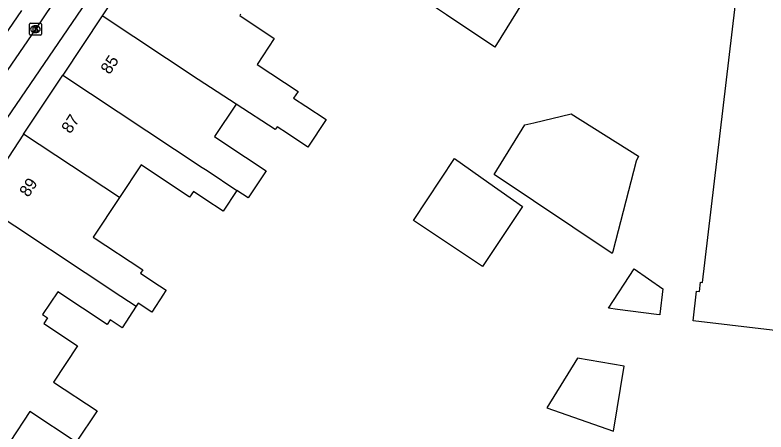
# Model space of a CAD drawing. Extents: x 160356 to 161355, y 381727 to 382845.
# Drawn here: x 160818.3 to 160881.3, y 382607.3 to 382642.2 of the extents above; entities that cross this region are included whole.
import ezdxf

# ---------------------------------------------------------------- set-up
doc = ezdxf.new("R2010")
doc.units = 0
for name, color, linetype in [('IMGEO_Kolk', 7, 'Continuous'), ('IMGEO_Pand', 7, 'Continuous'), ('IMGEO_Pand_nummerreeks', 7, 'Continuous'), ('IMGEO_Rijbaan_lokaal_gesloten', 7, 'Continuous'), ('IMGEO_Voetpad_open', 7, 'Continuous')]:
    doc.layers.add(name, color=color, linetype=linetype)

msp = doc.modelspace()

# ---------------------------------------------------------------- linework, layer by layer
at = {"layer": 'IMGEO_Kolk'}
for p, q in [((160819.547, 382640.605), (160819.547, 382641.457)), ((160819.622, 382641.531), (160820.474, 382641.531)), ((160820.035, 382641.311), (160820.06, 382641.311)), ((160820.548, 382641.457), (160820.548, 382640.605)), ((160820.058, 382640.751), (160820.033, 382640.751)), ((160820.474, 382640.531), (160819.622, 382640.531))]:
    msp.add_line(p, q, dxfattribs=at)
for points in [[(160819.547, 382640.605), (160819.547, 382641.457)], [(160819.622, 382641.531), (160820.474, 382641.531)], [(160820.548, 382641.457), (160820.548, 382640.605)], [(160819.868, 382641.231), (160819.991, 382641.231), (160819.991, 382641.08), (160820.121, 382641.231), (160820.285, 382641.231), (160820.139, 382641.08), (160820.292, 382640.831), (160820.14, 382640.831), (160820.055, 382640.995), (160819.991, 382640.928), (160819.991, 382640.831), (160819.868, 382640.831), (160819.868, 382641.231)], [(160820.474, 382640.531), (160819.622, 382640.531)]]:
    msp.add_lwpolyline(points, dxfattribs=at)
for centre, start, end in [((160819.624, 382641.455), 91.55205, 178.44795), ((160819.624, 382641.455), 91.55205, 178.44795), ((160820.472, 382641.455), 1.55205, 88.44795), ((160820.472, 382641.455), 1.55205, 88.44795), ((160819.624, 382640.607), 181.55205, 268.44795), ((160819.624, 382640.607), 181.55205, 268.44795), ((160820.472, 382640.607), 271.55205, 358.44795), ((160820.472, 382640.607), 271.55205, 358.44795)]:
    msp.add_arc(centre, 0.0765, start, end, dxfattribs=at)
for centre, major_axis, ratio, start_param, end_param in [((160820.034, 382641.031), (-0.387, 0.002), 0.722429, 4.712389, 7.853982), ((160820.059, 382641.031), (-0.39, 0.002), 0.717154, 1.570796, 4.712389)]:
    msp.add_ellipse(centre, major_axis=major_axis, ratio=ratio, start_param=start_param, end_param=end_param, dxfattribs=at)
at = {"layer": 'IMGEO_Pand'}
for points in [[(160863.016, 382658.076), (160863.342, 382657.466), (160865.568, 382653.308), (160866.679, 382652.642), (160858.551, 382639.538), (160854.499, 382642.239), (160853.994, 382642.576), (160853.754, 382642.736), (160853.558, 382642.867), (160860.751, 382654.325)], [(160888.405, 382615.02), (160883.21, 382615.634), (160878.245, 382616.221), (160875.166, 382616.585), (160875.46, 382619.068), (160875.699, 382619.04), (160875.793, 382619.835), (160875.962, 382619.816), (160879.42, 382649.077), (160877.706, 382651.351)], [(160829.225, 382647.589), (160825.631, 382642.161)], [(160825.631, 382642.161), (160822.34, 382637.191)], [(160836.865, 382634.756), (160833.682, 382636.827), (160825.631, 382642.161)], [(160837.236, 382642.278), (160837.17, 382642.178), (160840.071, 382640.257), (160838.63, 382638.08), (160842.063, 382635.807), (160841.69, 382635.266), (160842.705, 382634.593), (160844.413, 382633.462), (160842.883, 382631.153), (160841.175, 382632.284), (160840.311, 382632.856), (160840.153, 382632.617), (160836.865, 382634.756)], [(160819.06, 382632.237), (160822.34, 382637.191)], [(160822.34, 382637.191), (160834.019, 382629.457), (160834.431, 382629.185), (160836.934, 382627.527)], [(160836.865, 382634.756), (160835.059, 382632.03), (160835.932, 382631.452), (160839.389, 382629.163), (160837.888, 382626.896), (160836.934, 382627.527)], [(160861.079, 382633.026), (160861.812, 382633.198), (160864.948, 382633.935), (160870.581, 382630.397), (160870.394, 382629.969), (160868.436, 382622.418), (160868.392, 382622.25), (160858.483, 382628.856), (160861.079, 382633.026)], [(160819.06, 382632.237), (160815.292, 382626.548)], [(160827.087, 382626.922), (160819.06, 382632.237)], [(160855.178, 382630.189), (160858.049, 382628.159), (160860.869, 382626.166), (160857.52, 382621.142), (160851.723, 382625.007), (160855.178, 382630.189)], [(160836.934, 382627.527), (160835.779, 382625.781), (160834.24, 382626.801), (160833.286, 382627.433), (160832.975, 382626.963), (160828.901, 382629.661), (160827.087, 382626.922)], [(160827.087, 382626.922), (160824.898, 382623.617), (160829.04, 382620.874), (160828.844, 382620.578), (160829.877, 382619.894), (160830.992, 382619.156), (160830.931, 382619.062), (160830.787, 382618.841), (160829.808, 382617.328), (160828.667, 382618.066), (160828.504, 382617.82)], [(160815.292, 382626.548), (160827.205, 382618.661), (160828.504, 382617.82)], [(160870.229, 382620.942), (160872.636, 382619.266), (160872.379, 382617.151), (160872.372, 382617.091), (160872.1, 382617.126), (160868.829, 382617.552), (160868.074, 382617.65), (160870.229, 382620.942)], [(160828.504, 382617.82), (160827.306, 382616.012), (160826.304, 382616.675), (160826.056, 382616.3), (160821.921, 382619.038), (160820.649, 382617.117), (160821.064, 382616.842), (160820.751, 382616.369), (160823.58, 382614.496), (160821.574, 382611.467), (160825.213, 382609.057), (160823.467, 382606.42), (160819.589, 382608.988), (160817.936, 382606.492)], [(160869.401, 382612.804), (160865.487, 382613.458), (160862.92, 382609.296), (160868.492, 382607.36), (160869.401, 382612.804)]]:
    msp.add_lwpolyline(points, dxfattribs=at)
at = {"layer": 'IMGEO_Rijbaan_lokaal_gesloten'}
for points in [[(160822.859, 382645.188), (160820.048, 382641.031), (160812.659, 382630.277)], [(160800.31, 382612.426), (160798.877, 382613.393), (160818.92, 382642.591)]]:
    msp.add_lwpolyline(points, dxfattribs=at)
msp.add_arc((160240.138, 383030.184), 694.189, 324.936666, 326.934889, dxfattribs=at)
at = {"layer": 'IMGEO_Voetpad_open'}
msp.add_lwpolyline([(160812.659, 382630.277), (160814.519, 382628.992), (160824.718, 382643.904), (160822.859, 382645.188)], dxfattribs=at)

# ---------------------------------------------------------------- texts
at = {"layer": 'IMGEO_Pand_nummerreeks'}
for s, rotation, p in [('85', 56.48791, (160826.264, 382637.176)), ('87', 56.49364, (160822.978, 382632.214)), ('89', 56.48218, (160819.455, 382626.892))]:
    msp.add_text(s, height=1, rotation=rotation, dxfattribs=at).set_placement(p)

doc.saveas('drawing.dxf')
